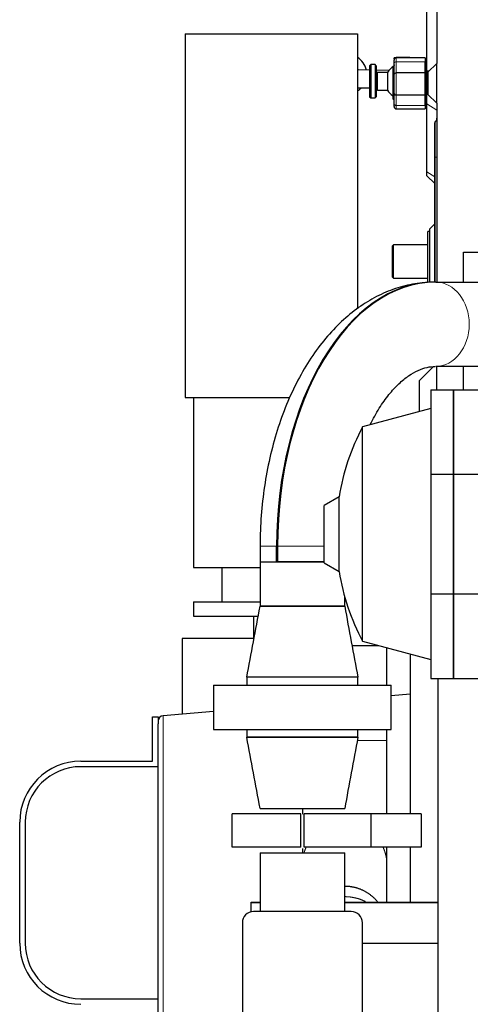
# Model space of a CAD drawing. Header units: inches. Extents: x 0 to 17820, y -10 to 12600.
# Tile 315 of 339: x 11752 to 12157, y 9366 to 10253. Entities that reach past the tile are written whole.
import ezdxf

# ---------------------------------------------------------------- set-up
doc = ezdxf.new("R2010")
doc.units = ezdxf.units.IN
doc.layers.add('1', color=7, linetype='Continuous', true_color=0xffffff)

msp = doc.modelspace()

# ---------------------------------------------------------------- linework, layer by layer
at = {"layer": '1', "color": 2, "linetype": 'Continuous', "lineweight": 25}
for p, q in [((12118.313, 10206.843), (12118.313, 10272.901)), ((12127.313, 10272.901), (12127.313, 10213.901)), ((11900.813, 10240.501), (12055.813, 10240.501)), ((11900.813, 10240.501), (11900.813, 9912.901)), ((12055.813, 10240.501), (12055.813, 9992.677)), ((12088.813, 10218.945), (12088.813, 10218.75)), ((12088.813, 10217.546), (12088.813, 10218.75)), ((12088.813, 10213.628), (12088.813, 10216.901)), ((12116.813, 10218.901), (12090.813, 10218.901)), ((12098.813, 10219.092), (12094.813, 10219.092)), ((12104.813, 10218.901), (12104.813, 10218.945)), ((12116.813, 10218.901), (12116.813, 10215.316)), ((12118.313, 10216.901), (12117.313, 10216.901)), ((12117.313, 10216.901), (12117.313, 10174.901)), ((12066.813, 10207.781), (12056.797, 10207.989)), ((12067.813, 10212.734), (12066.813, 10211.734)), ((12066.813, 10211.734), (12066.813, 10183.734)), ((12071.813, 10212.734), (12067.813, 10212.734)), ((12067.813, 10212.734), (12067.813, 10182.734)), ((12072.813, 10211.734), (12071.813, 10212.734)), ((12071.813, 10212.734), (12071.813, 10182.734)), ((12084.08, 10207.423), (12072.812, 10207.657)), ((12072.813, 10211.734), (12072.813, 10183.734)), ((12088.563, 10210.901), (12087.563, 10209.901)), ((12087.563, 10209.901), (12087.563, 10181.901)), ((12088.813, 10210.901), (12088.563, 10210.901)), ((12088.563, 10210.901), (12088.563, 10180.901)), ((12088.813, 10204.132), (12088.813, 10213.628)), ((12116.813, 10205.214), (12116.813, 10215.316)), ((12117.313, 10210.901), (12116.813, 10210.901)), ((12127.313, 10213.901), (12119.313, 10205.901)), ((12127.313, 10177.901), (12127.313, 10213.901)), ((12082.956, 10205.734), (12073.813, 10205.734)), ((12082.956, 10205.734), (12082.956, 10189.734)), ((12088.813, 10186.4), (12088.813, 10204.132)), ((12116.813, 10205.214), (12090.813, 10205.214)), ((12116.813, 10185.22), (12116.813, 10205.214)), ((12120.254, 10206.843), (12118.313, 10206.843)), ((12118.313, 10195.901), (12118.313, 10203.83)), ((12119.313, 10205.901), (12119.313, 10185.901)), ((12056.465, 10191.992), (12066.813, 10191.778)), ((12073.813, 10189.734), (12082.956, 10189.734)), ((12118.313, 10188.726), (12118.313, 10195.901)), ((12066.813, 10183.734), (12067.813, 10182.734)), ((12067.813, 10182.734), (12071.813, 10182.734)), ((12071.813, 10182.734), (12072.813, 10183.734)), ((12087.563, 10181.901), (12088.563, 10180.901)), ((12088.563, 10180.901), (12088.813, 10180.901)), ((12088.813, 10177.646), (12088.813, 10186.4)), ((12116.813, 10185.22), (12090.813, 10185.22)), ((12116.813, 10175.907), (12116.813, 10185.22)), ((12116.813, 10180.901), (12117.313, 10180.901)), ((12118.313, 10177.582), (12118.313, 10186.168)), ((12119.313, 10185.901), (12127.313, 10177.901)), ((12088.813, 10174.901), (12088.813, 10177.646)), ((12090.813, 10172.901), (12116.813, 10172.901)), ((12116.813, 10175.907), (12116.813, 10172.901)), ((12117.313, 10174.901), (12118.313, 10174.901)), ((12118.313, 10116.298), (12118.313, 10177.582)), ((12127.313, 10177.901), (12127.313, 10016.95)), ((12125.313, 10160.401), (12125.848, 10160.937)), ((12125.313, 10129.401), (12125.313, 10160.401)), ((12125.313, 10016.943), (12125.313, 10129.401)), ((12118.313, 10112.726), (12118.313, 10116.298)), ((12118.313, 10112.726), (12125.312, 10105.726)), ((12125.312, 10069.401), (12120.813, 10064.901)), ((12120.813, 10062.401), (12119.313, 10062.401)), ((12119.313, 10016.663), (12119.313, 10062.401)), ((12120.813, 10016.774), (12120.813, 10064.901)), ((12088.313, 10050.401), (12087.313, 10049.401)), ((12087.313, 10021.401), (12087.313, 10049.401)), ((12119.312, 10050.401), (12088.313, 10050.401)), ((12088.313, 10020.401), (12088.313, 10050.401)), ((12151.122, 10016.947), (12151.122, 10043.901)), ((12151.122, 10043.901), (12271.367, 10043.901)), ((12087.313, 10021.401), (12088.313, 10020.401)), ((12088.313, 10020.401), (12119.312, 10020.401)), ((12126.277, 10016.948), (12125.475, 10016.948)), ((12126.276, 10016.948), (12208.476, 10016.948)), ((12124.253, 9940.841), (12111.313, 9927.901)), ((12208.476, 9940.854), (12126.276, 9940.854)), ((12127.313, 9919.901), (12127.313, 9940.854)), ((12151.122, 9919.902), (12151.122, 9940.854)), ((12111.313, 9927.901), (12111.313, 9900.124)), ((12121.813, 9919.901), (12121.813, 9843.749)), ((12121.813, 9919.901), (12142.113, 9919.901)), ((12142.113, 9843.749), (12142.113, 9919.901)), ((12142.113, 9919.901), (12172.713, 9919.901)), ((12142.113, 9919.901), (12142.113, 9843.749)), ((11900.813, 9912.901), (11994.907, 9912.901)), ((11908.313, 9912.901), (11908.313, 9759.901)), ((12121.813, 9902.937), (12060.394, 9886.48)), ((12060.394, 9693.322), (12060.394, 9886.48)), ((12121.813, 9843.749), (12121.813, 9736.053)), ((12121.813, 9843.749), (12142.113, 9843.749)), ((12142.113, 9843.749), (12172.713, 9843.749)), ((12142.113, 9736.053), (12142.113, 9843.749)), ((12142.113, 9843.749), (12142.113, 9736.053)), ((12039.348, 9823.525), (12025.813, 9815.71)), ((12039.348, 9756.277), (12039.348, 9823.525)), ((12025.813, 9764.092), (12025.813, 9815.71)), ((11968.263, 9778.901), (11968.263, 9764.901)), ((11983.167, 9764.901), (11983.167, 9778.901)), ((11983.968, 9778.901), (11983.968, 9764.901)), ((11968.263, 9764.901), (11968.263, 9724.901)), ((11968.263, 9764.901), (11983.167, 9764.901)), ((11968.263, 9764.901), (12025.443, 9764.901)), ((12025.446, 9764.901), (11983.968, 9764.901)), ((12025.813, 9764.092), (12039.348, 9756.277)), ((11908.313, 9759.901), (11968.263, 9759.901)), ((11933.813, 9759.901), (11933.813, 9728.901)), ((11908.313, 9728.901), (11908.313, 9715.901)), ((11908.313, 9728.901), (11968.266, 9728.901)), ((12044.363, 9724.901), (12044.363, 9733.652)), ((12121.813, 9736.053), (12121.813, 9659.901)), ((12121.813, 9736.053), (12142.113, 9736.053)), ((12142.113, 9659.901), (12142.113, 9736.053)), ((12142.113, 9736.053), (12172.713, 9736.053)), ((12142.113, 9736.053), (12142.113, 9659.901)), ((11968.263, 9724.901), (12044.363, 9724.901)), ((12044.359, 9724.901), (11968.266, 9724.901)), ((11908.313, 9715.901), (11966.386, 9715.901)), ((11962.413, 9715.901), (11962.413, 9695.901)), ((11898.313, 9695.901), (11898.313, 9627.799)), ((11962.405, 9695.901), (11898.313, 9695.901)), ((12060.394, 9693.322), (12121.813, 9676.865)), ((12075.028, 9689.401), (12051.009, 9689.401)), ((12103.313, 9681.82), (12103.313, 9537.888)), ((11956.278, 9660.901), (11956.278, 9653.901)), ((12056.347, 9660.901), (11956.278, 9660.901)), ((12056.344, 9660.901), (11956.281, 9660.901)), ((12056.347, 9653.901), (12056.347, 9660.901)), ((12121.813, 9659.901), (12142.113, 9659.901)), ((12128.313, 9199.91), (12128.313, 9659.899)), ((12142.113, 9659.901), (12172.713, 9659.901)), ((11926.313, 9653.901), (11926.313, 9613.901)), ((11926.313, 9653.901), (12086.313, 9653.901)), ((12086.313, 9613.901), (12086.313, 9653.901)), ((12103.313, 9645.735), (12086.312, 9644.247)), ((11871.613, 9625.401), (11876.613, 9625.401)), ((11871.613, 9585.401), (11871.613, 9625.401)), ((11876.613, 9625.401), (11876.613, 9619.154)), ((11926.315, 9630.249), (11881.177, 9626.3)), ((11876.613, 9354.609), (11876.613, 9619.154)), ((11926.313, 9613.901), (12086.313, 9613.901)), ((11956.278, 9613.901), (11956.278, 9606.901)), ((12056.347, 9606.901), (12056.347, 9613.901)), ((12056.347, 9606.901), (11956.278, 9606.901)), ((11956.281, 9606.901), (12056.344, 9606.901)), ((11807.073, 9585.401), (11871.613, 9585.401)), ((11876.613, 9580.401), (11807.073, 9580.401)), ((11968.266, 9542.901), (12044.359, 9542.901)), ((12004.813, 9537.901), (11943.313, 9537.901)), ((11943.313, 9507.901), (11943.313, 9537.901)), ((12004.813, 9507.901), (12004.813, 9537.901)), ((12007.813, 9507.901), (12007.813, 9537.901)), ((12068.313, 9537.901), (12007.813, 9537.901)), ((12113.313, 9537.901), (12068.313, 9537.901)), ((12068.313, 9507.901), (12068.313, 9537.901)), ((12113.313, 9537.901), (12113.313, 9507.901)), ((11752.073, 9421.401), (11752.073, 9530.401)), ((11757.073, 9530.401), (11757.073, 9421.401)), ((12004.813, 9507.901), (11943.313, 9507.901)), ((12068.313, 9507.901), (12007.813, 9507.901)), ((12113.313, 9507.901), (12068.313, 9507.901)), ((12103.313, 9507.886), (12103.313, 9458.306)), ((11968.266, 9502.901), (12044.359, 9502.901)), ((11968.266, 9502.901), (11968.266, 9449.898)), ((12044.359, 9449.898), (12044.359, 9502.901)), ((11960.313, 9457.901), (11960.313, 9458.304)), ((11960.313, 9458.304), (11968.266, 9458.304)), ((11968.266, 9457.901), (11960.313, 9457.901)), ((11960.313, 9449.699), (11960.313, 9457.901)), ((12044.357, 9458.304), (12128.313, 9458.304)), ((12128.313, 9457.901), (12044.357, 9457.901)), ((12050.313, 9449.901), (11962.313, 9449.901)), ((11952.313, 9439.901), (11952.313, 9267.901)), ((12060.313, 9267.901), (12060.313, 9439.901)), ((12060.312, 9421.395), (12128.313, 9421.395)), ((11807.073, 9371.401), (11876.613, 9371.401))]:
    msp.add_line(p, q, dxfattribs=at)
at = {"layer": '1', "color": 110, "linetype": 'Continuous', "lineweight": 13}
for p, q in [((12090.813, 10218.901), (12090.813, 10215.316)), ((12116.813, 10215.316), (12090.813, 10215.316)), ((12090.813, 10215.316), (12090.813, 10205.214)), ((12073.813, 10205.734), (12073.813, 10189.734)), ((12090.813, 10205.214), (12090.813, 10185.22)), ((12119.313, 10203.83), (12118.313, 10203.83)), ((12119.313, 10195.901), (12118.313, 10195.901)), ((12090.813, 10185.22), (12090.813, 10175.907)), ((12119.313, 10188.475), (12118.313, 10188.726)), ((12119.427, 10185.787), (12118.313, 10186.168)), ((12090.813, 10172.901), (12090.813, 10175.907)), ((12116.813, 10175.907), (12090.813, 10175.907)), ((12127.313, 10171.797), (12118.313, 10177.582)), ((12125.848, 10160.937), (12125.848, 10129.401)), ((12125.313, 10129.401), (12125.848, 10129.401)), ((12125.848, 10016.948), (12125.848, 10129.401)), ((12127.313, 10129.401), (12125.848, 10129.401)), ((12125.312, 10111.799), (12118.313, 10116.298)), ((11968.263, 9778.901), (11983.167, 9778.901)), ((12025.813, 9778.901), (11983.968, 9778.901)), ((11881.177, 9626.3), (11881.177, 9325.502))]:
    msp.add_line(p, q, dxfattribs=at)
at = {"layer": '1', "color": 2, "linetype": 'Continuous', "lineweight": 25}
for centre, radius, start, end in [((12046.813, 10204.142), 17.5, 12.200625, 59.045625), ((12090.813, 10216.901), 2, 90, 180), ((12096.813, 10197.734), 16, 119.999572, 150), ((12073.813, 10206.734), 1, 180, 270), ((12046.813, 10204.142), 17.5, 300.94875, 315.75375), ((12073.813, 10188.734), 1, 90, 180), ((12096.813, 10197.734), 16, 210, 234.681563), ((12090.813, 10174.901), 2, 180, 270), ((12122.313, 10164.472), 5, 315, 0), ((12244.613, 9789.901), 208, 152.333702, 170.697019), ((12244.613, 9789.901), 208, 189.302981, 207.666298), ((11881.613, 9621.319), 5, 95, 180), ((11807.073, 9530.401), 55, 90, 180), ((11807.073, 9530.401), 50, 90, 180), ((11962.313, 9439.901), 10, 90, 180), ((12050.313, 9439.901), 10, 0, 90), ((11807.073, 9421.401), 55, 180, 270), ((11807.073, 9421.401), 50, 180, 270)]:
    msp.add_arc(centre, radius, start, end, dxfattribs=at)
for centre, major_axis, ratio, start_param, end_param in [((12094.813, 10218.945), (-6, 0), 0.0244322, 4.712389, 6.2831853), ((12094.813, 10218.75), (-6, 0), 0.0244322, 0, 0.6035539), ((12098.813, 10218.945), (-6, 0), 0.0244322, 3.1415927, 4.712389), ((12090.813, 10204.132), (2, 0), 0.5409175, 1.5707963, 3.1415927), ((12090.813, 10186.4), (2, 0), 0.5897819, 3.1415927, 4.712389), ((12125.475, 9778.901), (0, -238.047), 0.5978146, 3.1415927, 4.712389), ((12126.276, 9778.901), (0, 238.047), 0.5978146, 0, 1.5707963)]:
    msp.add_ellipse(centre, major_axis=major_axis, ratio=ratio, start_param=start_param, end_param=end_param, dxfattribs=at)
at = {"layer": '1', "color": 110, "linetype": 'Continuous', "lineweight": 13}
for centre, major_axis, ratio, start_param, end_param in [((12094.813, 10217.546), (6, 0), 0.1431823, 2.8857247, 3.1415927), ((12056.631, 10199.99), (0.166, 7.998), 0.6725436, 0.0000977, 0.1835863), ((12090.813, 10213.628), (2, 0), 0.8441214, 1.5707963, 3.1415927), ((12056.631, 10199.99), (0.166, 7.998), 0.6725436, 3.0196591, 3.1415922), ((12090.813, 10177.646), (2, 0), 0.8693046, 3.1415927, 4.712389), ((12125.875, 9978.901), (0, -38.05), 0.8016344, 0.013141, 3.1284517)]:
    msp.add_ellipse(centre, major_axis=major_axis, ratio=ratio, start_param=start_param, end_param=end_param, dxfattribs=at)
at = {"layer": '1', "color": 2, "linetype": 'Continuous', "lineweight": 25}
for points in [[(12056.788, 10207.989), (12056.416, 10207.997), (12056.057, 10208.006), (12055.711, 10208.014)], [(11956.281, 9660.901), (11960.276, 9682.234), (11964.271, 9703.568), (11968.266, 9724.901)], [(12044.359, 9724.901), (12048.354, 9703.568), (12052.349, 9682.234), (12056.344, 9660.901)], [(12082.311, 9653.901), (12082.311, 9665.084), (12082.311, 9676.266), (12082.311, 9687.449)], [(12082.311, 9604.013), (12082.311, 9607.309), (12082.311, 9610.606), (12082.311, 9613.902)], [(11968.266, 9542.901), (11964.271, 9564.234), (11960.276, 9585.568), (11956.281, 9606.901)], [(12056.344, 9606.901), (12052.349, 9585.568), (12048.354, 9564.234), (12044.359, 9542.901)], [(12006.311, 9542.672), (12006.311, 9540.96), (12006.311, 9539.277), (12006.311, 9537.626)], [(12006.311, 9506.598), (12006.311, 9505.211), (12006.311, 9503.916), (12006.311, 9502.711)]]:
    msp.add_open_spline(points, degree=3, dxfattribs=at)
for points, knots in [([(12088.813, 10212.7), (12088.813, 10212.673), (12088.813, 10212.646), (12088.813, 10212.602), (12088.813, 10212.584), (12088.813, 10212.548), (12088.813, 10212.496), (12088.813, 10212.447), (12088.813, 10212.355), (12088.813, 10212.301), (12088.813, 10212.205), (12088.813, 10212.164), (12088.813, 10212.098), (12088.813, 10212.072), (12088.813, 10212.054)], [0, 0, 0, 0, 0.0805655, 0.0805655, 0.1380301, 0.1380301, 0.1954948, 0.3104241, 0.3104241, 0.5402827, 0.5402827, 0.7701414, 0.7701414, 1, 1, 1, 1]), ([(12118.313, 10203.83), (12118.313, 10204.332), (12118.313, 10204.834), (12118.313, 10205.838), (12118.313, 10206.34), (12118.313, 10206.843)], [0, 0, 0, 0, 0.5, 0.5, 1, 1, 1, 1]), ([(12118.313, 10186.168), (12118.313, 10186.591), (12118.313, 10187.012), (12118.313, 10187.861), (12118.313, 10188.289), (12118.313, 10188.726)], [0, 0, 0, 0, 0.5, 0.5, 1, 1, 1, 1]), ([(12125.875, 10016.951), (12121.953, 10016.948), (12112.074, 10016.423), (12096.333, 10013.421), (12079.101, 10007.195), (12062.581, 9998.239), (12046.882, 9986.607), (12032.134, 9972.347), (12018.514, 9955.56), (12006.221, 9936.433), (11995.447, 9915.246), (11986.34, 9892.33), (11979.002, 9868.032), (11973.496, 9842.678), (11969.859, 9816.588), (11968.45, 9795.186), (11968.263, 9782.617), (11968.263, 9778.901)], [0, 0, 0, 0, 0.0430185, 0.1090445, 0.1752199, 0.2423265, 0.3109493, 0.3813394, 0.45336, 0.526571, 0.6004347, 0.6744763, 0.7484131, 0.8221726, 0.8957656, 0.9692475, 1, 1, 1, 1]), ([(12067.284, 9888.348), (12067.334, 9888.45), (12069.929, 9893.784), (12075.375, 9903.624), (12084.097, 9915.917), (12093.092, 9925.688), (12102.019, 9932.918), (12110.632, 9937.753), (12118.506, 9940.314), (12123.507, 9940.885), (12125.875, 9940.851)], [0, 0, 0, 0, 0.0027537, 0.1436303, 0.2835093, 0.4229533, 0.5628552, 0.7053807, 0.8548707, 1, 1, 1, 1]), ([(12082.311, 9537.627), (12082.311, 9541.122), (12082.311, 9550.15), (12082.311, 9564.938), (12082.311, 9578.611), (12082.311, 9588.387), (12082.311, 9594.511), (12082.311, 9599.625), (12082.311, 9602.679), (12082.311, 9604.013)], [0, 0, 0, 0, 0.1797847, 0.445717, 0.6792798, 0.7805585, 0.8690707, 0.9428487, 1, 1, 1, 1]), ([(12082.311, 9492.509), (12082.311, 9493.246), (12082.311, 9494.927), (12082.311, 9498.059), (12082.311, 9502.019), (12082.311, 9505.282), (12082.311, 9507.253)], [0, 0, 0, 0, 0.2555829, 0.4961893, 0.7231217, 1, 1, 1, 1]), ([(12082.311, 9458.304), (12082.311, 9460.202), (12082.311, 9465.268), (12082.311, 9473.502), (12082.311, 9483.006), (12082.311, 9489.341), (12082.311, 9492.509)], [0, 0, 0, 0, 0.1664761, 0.4443173, 0.7221584, 1, 1, 1, 1])]:
    msp.add_open_spline(points, degree=3, knots=knots, dxfattribs=at)
at = {"layer": '1', "color": 110, "linetype": 'Continuous', "lineweight": 13}
for points, weights in [([(12082.311, 9604.013), (12082.311, 9604.014), (12078.189, 9604.016), (12067.289, 9604.017), (12055.925, 9604.018)], [1.01661171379, 1.01661171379, 0.980136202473, 0.993857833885, 1.00714894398]), ([(12009.795, 9508.052), (12009.214, 9506.819), (12008.699, 9505.567), (12008.251, 9504.305), (12007.868, 9503.039)], [1.00217586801, 1.00357239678, 1.00507555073, 1.00662824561, 1.0081492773]), ([(12082.311, 9492.509), (12082.311, 9496.242), (12081.797, 9500.217), (12080.633, 9504.216), (12078.828, 9508.049)], [1.01661171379, 1.01661171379, 1.01191816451, 1.00653173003, 1.00217969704]), ([(12062.994, 9458.865), (12058.516, 9461.184), (12053.699, 9462.702), (12048.854, 9463.362), (12044.361, 9463.367)], [0.999289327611, 1.00357167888, 1.01004321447, 1.0165569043, 1.01661140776])]:
    msp.add_rational_spline(points, weights, degree=4, dxfattribs=at)
at = {"layer": '1', "color": 2, "linetype": 'Continuous', "lineweight": 25}
msp.add_rational_spline([(12074.002, 9458.686), (12068.437, 9465.499), (12060.726, 9470.607), (12051.975, 9472.645), (12044.361, 9472.655)], [0.995591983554, 0.992327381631, 0.997881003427, 1.01651905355, 1.01661140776], degree=4, dxfattribs=at)

doc.saveas('drawing.dxf')
